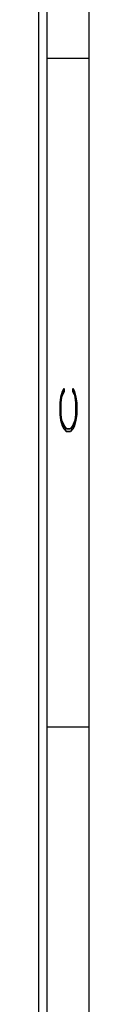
# Model space of a CAD drawing. Header units: inches. Extents: x 220 to 877, y 4 to 174.
# Tile 501 of 656: x 616.661 to 616.961, y 43.642 to 49.533. Entities that reach past the tile are written whole.
import ezdxf

# ---------------------------------------------------------------- set-up
doc = ezdxf.new("R2010")
doc.units = ezdxf.units.IN
doc.header["$LTSCALE"] = 0.5
doc.header["$MEASUREMENT"] = 0
doc.layers.add('SID-M-D', color=42, linetype='Continuous')
doc.layers.add('SID-M-S', color=105, linetype='Continuous')
doc.styles.add('R', font='ROMAND.SHX')

# ---------------------------------------------------------------- blocks, each defined once
blk = doc.blocks.new('*U9')
at = {"layer": 'SID-M-S'}
for p, q in [((0.2499999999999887, 6.661338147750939e-16), (0.2499999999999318, 21.99999999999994)), ((0.3, 6.661338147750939e-16), (0.299999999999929, 21.99999999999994)), ((0.55, 6.661338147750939e-16), (0.549999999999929, 21.99999999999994)), ((0.2999999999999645, 10.99999999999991), (0.5499999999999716, 10.99999999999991)), ((0.2999999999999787, 6.999999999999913), (0.5499999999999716, 6.999999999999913))]:
    blk.add_line(p, q, dxfattribs=at)
at = {"layer": 'SID-M-D', "style": 'R', "width": 4}
blk.add_text('C', height=0.09999999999, rotation=90, dxfattribs=at).set_placement((0.4762159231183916, 8.715113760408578))

msp = doc.modelspace()

# ---------------------------------------------------------------- block references
at = {"layer": 'SID-M-D'}
msp.add_blockref('*U9', (616.4107340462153, 38.30166505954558), dxfattribs=at)

doc.saveas('drawing.dxf')
